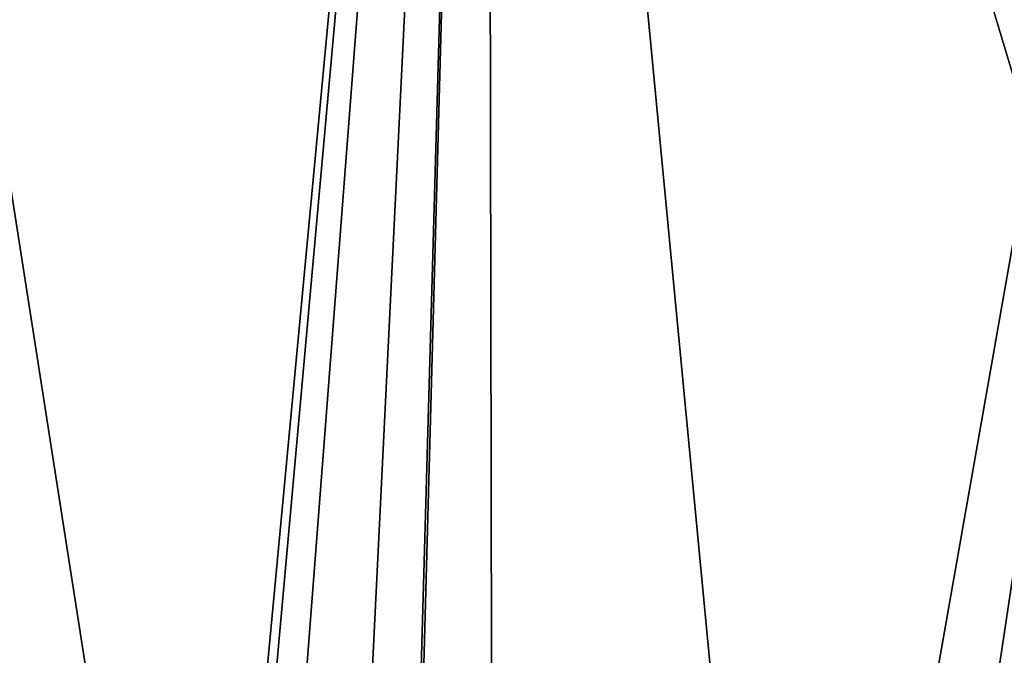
# Model space of a CAD drawing. Header units: metres. Extents: x -263 to 72, y -72 to 102.
# Tile 331 of 355: x -11.04 to -9.38, y 96.58 to 97.65. Entities that reach past the tile are written whole.
import ezdxf

# ---------------------------------------------------------------- set-up
doc = ezdxf.new("R2010")
doc.units = ezdxf.units.M
doc.layers.add('solid_FREE_STANDING_ONO_SW0004', color=7, linetype='CONTINUOUS')

msp = doc.modelspace()

# ---------------------------------------------------------------- linework, layer by layer
at = {"layer": 'solid_FREE_STANDING_ONO_SW0004'}
for points in [[(-10.447716, 93.485359, 43.063141), (-10.249719, 100.5, 43.251862), (-11.544019, 100.5, 41.877872)], [(-10.682691, 93.067764, 42.829964), (-10.447716, 93.485359, 43.063141), (-11.544019, 100.5, 41.877872)], [(-11.042523, 92.336983, 42.451977), (-10.682691, 93.067764, 42.829964), (-11.544019, 100.5, 41.877872)], [(-11.373752, 88.556969, 22.520542), (-11.544018, 100.5, 22.722128), (-10.249719, 100.5, 21.348139)], [(-11.248346, 89.422981, 22.376558), (-11.373752, 88.556969, 22.520542), (-10.249719, 100.5, 21.348139)], [(-11.03489, 90.322212, 22.139725), (-11.248346, 89.422981, 22.376558), (-10.249719, 100.5, 21.348139)], [(-10.700737, 91.305923, 21.788378), (-11.03489, 90.322212, 22.139725), (-10.249719, 100.5, 21.348139)], [(-10.48569, 91.811081, 21.573851), (-10.700737, 91.305923, 21.788378), (-10.249719, 100.5, 21.348139)], [(-10.234693, 92.32283, 21.334095), (-10.48569, 91.811081, 21.573851), (-10.249719, 100.5, 21.348139)], [(-10.447716, 93.485359, 43.063141), (-9.688061, 94.617882, 43.751701), (-10.249719, 100.5, 43.251862)], [(-10.234693, 92.32283, 21.334095), (-10.249719, 100.5, 21.348139), (-8.793116, 100.5, 20.147587)], [(-8.793103, 98.082825, 44.452419), (-10.249719, 100.5, 43.251862), (-8.793103, 95.665627, 44.452419)], [(-9.688061, 94.617882, 43.751701), (-8.793103, 95.665627, 44.452419), (-10.249719, 100.5, 43.251862)], [(-9.942833, 92.842941, 21.06879), (-10.234693, 92.32283, 21.334095), (-8.793116, 100.5, 20.147587)], [(-9.606473, 93.369843, 20.779772), (-9.942833, 92.842941, 21.06879), (-8.793116, 100.5, 20.147587)], [(-9.223502, 93.89978, 20.470924), (-9.606473, 93.369843, 20.779772), (-8.793116, 100.5, 20.147587)]]:
    msp.add_3dface(points, dxfattribs=at)

doc.saveas('drawing.dxf')
